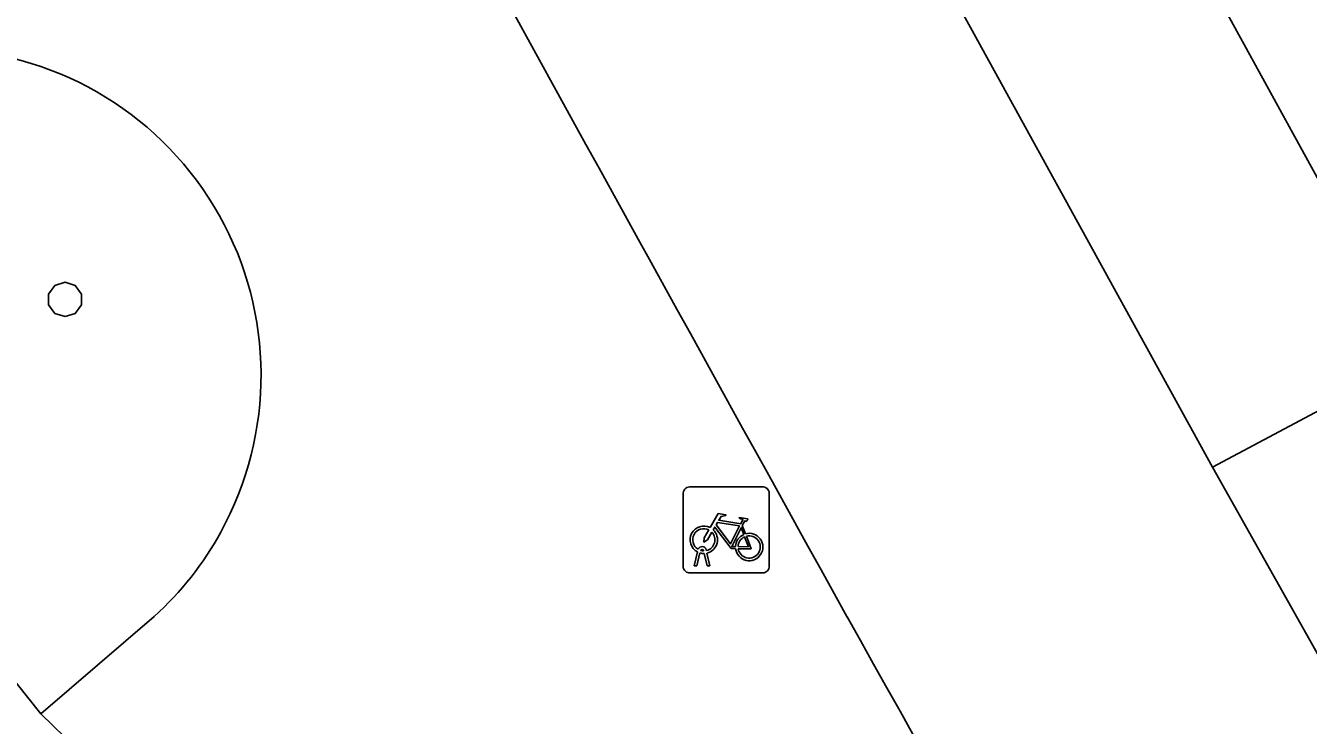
# Model space of a CAD drawing. Extents: x 161087 to 161922, y 382574 to 383873.
# Drawn here: x 161520.05 to 161534.93, y 383355.36 to 383363.49 of the extents above; entities that cross this region are included whole.
import ezdxf

# ---------------------------------------------------------------- set-up
doc = ezdxf.new("R2010")
doc.units = 0
for name, color, linetype in [('IMGEO_Berm_open', 7, 'Continuous'), ('IMGEO_Fietsenrek', 7, 'Continuous'), ('IMGEO_Fietspad_gesloten', 7, 'Continuous'), ('IMGEO_Pand', 7, 'Continuous'), ('IMGEO_Pand_overbouw', 7, 'Continuous'), ('IMGEO_Rijbaan_lokaal_open', 7, 'Continuous')]:
    doc.layers.add(name, color=color, linetype=linetype)

msp = doc.modelspace()

# ---------------------------------------------------------------- linework, layer by layer
at = {"layer": 'IMGEO_Berm_open'}
msp.add_lwpolyline([(161536.289, 383359.434), (161536.062, 383359.308), (161535.959, 383359.502), (161533.815, 383358.36)], dxfattribs=at)
at = {"layer": 'IMGEO_Fietsenrek'}
for p, q in [((161527.749, 383358.133), (161528.59, 383358.133)), ((161528.59, 383358.133), (161527.749, 383358.133)), ((161527.674, 383357.208), (161527.674, 383358.049)), ((161527.674, 383358.049), (161527.674, 383357.208)), ((161528.674, 383358.058), (161528.674, 383357.217)), ((161528.674, 383357.217), (161528.674, 383358.058)), ((161528.361, 383357.682), (161528.397, 383357.587)), ((161527.801, 383357.217), (161527.84, 383357.377)), ((161527.87, 383357.365), (161527.835, 383357.217)), ((161527.912, 383357.389), (161527.911, 383357.393)), ((161527.953, 383357.217), (161527.919, 383357.359)), ((161527.943, 383357.4), (161527.944, 383357.393)), ((161527.951, 383357.363), (161527.986, 383357.217)), ((161527.835, 383357.217), (161527.801, 383357.217)), ((161527.986, 383357.217), (161527.953, 383357.217)), ((161528.599, 383357.133), (161527.758, 383357.133)), ((161527.758, 383357.133), (161528.599, 383357.133))]:
    msp.add_line(p, q, dxfattribs=at)
for points in [[(161527.987, 383357.659), (161528.082, 383357.823), (161528.168, 383357.809), (161528.17, 383357.8), (161528.114, 383357.789), (161528.087, 383357.744), (161528.343, 383357.703)], [(161528.008, 383357.607), (161527.956, 383357.517), (161527.916, 383357.492), (161527.917, 383357.539), (161527.972, 383357.633)], [(161528.283, 383357.415), (161528.233, 383357.415), (161528.042, 383357.666), (161528.023, 383357.634)], [(161528.33, 383357.678), (161528.073, 383357.719), (161528.056, 383357.69), (161528.223, 383357.47), (161528.33, 383357.678)], [(161528.378, 383357.58), (161528.348, 383357.657), (161528.239, 383357.439), (161528.282, 383357.439)], [(161528.343, 383357.703), (161528.368, 383357.752), (161528.362, 383357.756), (161528.339, 383357.76), (161528.327, 383357.767), (161528.326, 383357.77), (161528.328, 383357.775), (161528.423, 383357.76), (161528.425, 383357.75), (161528.415, 383357.737), (161528.403, 383357.731), (161528.389, 383357.737), (161528.361, 383357.682)], [(161528.312, 383357.439), (161528.432, 383357.438), (161528.388, 383357.552)], [(161528.408, 383357.559), (161528.463, 383357.414), (161528.313, 383357.414)]]:
    msp.add_lwpolyline(points, dxfattribs=at)
for centre, radius, start, end in [((161527.752, 383358.055), 0.0779, 92.4484, 184.2845), ((161527.752, 383358.055), 0.0779, 92.4484, 184.2845), ((161528.596, 383358.055), 0.0779, 2.4484, 94.2845), ((161528.596, 383358.055), 0.0779, 2.4484, 94.2845), ((161527.914, 383357.518), 0.159, 62.6766, 242.1369), ((161527.914, 383357.518), 0.129, 63.3192, 238.903), ((161527.914, 383357.518), 0.159, 283.5766, 46.6042), ((161527.914, 383357.518), 0.129, 283.6043, 43.4302), ((161528.441, 383357.434), 0.159, 113.3408, 178.3217), ((161528.441, 383357.434), 0.159, 187.0065, 105.7708), ((161528.441, 383357.434), 0.129, 113.923, 177.9556), ((161528.441, 383357.434), 0.129, 188.6715, 104.5883), ((161527.894, 383357.389), 0.0499, 12.8025, 158.6934), ((161527.914, 383357.518), 0.159, 253.9967, 271.7867), ((161527.894, 383357.389), 0.0174, 12.8025, 163.4502), ((161527.914, 383357.518), 0.129, 253.415, 269.0204), ((161527.752, 383357.211), 0.0779, 182.4484, 274.2845), ((161527.752, 383357.211), 0.0779, 182.4484, 274.2845), ((161528.596, 383357.211), 0.0779, 272.4484, 4.2845), ((161528.596, 383357.211), 0.0779, 272.4484, 4.2845)]:
    msp.add_arc(centre, radius, start, end, dxfattribs=at)
at = {"layer": 'IMGEO_Fietspad_gesloten'}
for points in [[(161533.815, 383358.36), (161518.57, 383386.074), (161518.533, 383386.141)], [(161545.784, 383337.077), (161533.815, 383358.36)]]:
    msp.add_lwpolyline(points, dxfattribs=at)
for centre, radius, start, end in [((164581.144, 385045.941), 3487.959, 208.639044, 208.968526), ((165923.85, 385817.717), 5036.528, 209.251838, 209.480154)]:
    msp.add_arc(centre, radius, start, end, dxfattribs=at)
at = {"layer": 'IMGEO_Pand'}
for points in [[(161520.502, 383360.109), (161520.384, 383360.147), (161520.312, 383360.247), (161520.312, 383360.371), (161520.384, 383360.471), (161520.502, 383360.509), (161520.62, 383360.471), (161520.692, 383360.371), (161520.692, 383360.247), (161520.62, 383360.147), (161520.502, 383360.109)], [(161519.104, 383356.897), (161520.22, 383355.498), (161522.178, 383353.595), (161524.447, 383352.043), (161524.602, 383352.269), (161525.529, 383351.835), (161525.882, 383351.18), (161525.796, 383351.119), (161525.84, 383351.029), (161525.677, 383350.926), (161526.362, 383349.712), (161526.659, 383349.88), (161526.743, 383349.713), (161526.454, 383349.55), (161527.595, 383347.528), (161528.062, 383346.701), (161528.354, 383346.866), (161528.433, 383346.695), (161528.155, 383346.538), (161528.769, 383345.449)]]:
    msp.add_lwpolyline(points, dxfattribs=at)
at = {"layer": 'IMGEO_Pand_overbouw'}
msp.add_lwpolyline([(161519.157, 383363.214), (161518.848, 383363.215), (161516.957, 383362.957), (161517.265, 383361.372), (161518.646, 383358.01), (161519.104, 383356.897), (161520.22, 383355.498), (161521.538, 383356.629)], dxfattribs=at)
for centre, radius, start, end in [((161518.99, 383359.431), 3.787, 331.209, 87.4764), ((161518.994, 383359.427), 3.782, 312.2725, 331.227)]:
    msp.add_arc(centre, radius, start, end, dxfattribs=at)
at = {"layer": 'IMGEO_Rijbaan_lokaal_open'}
msp.add_lwpolyline([(161536.289, 383359.434), (161520.813, 383387.643)], dxfattribs=at)

doc.saveas('drawing.dxf')
